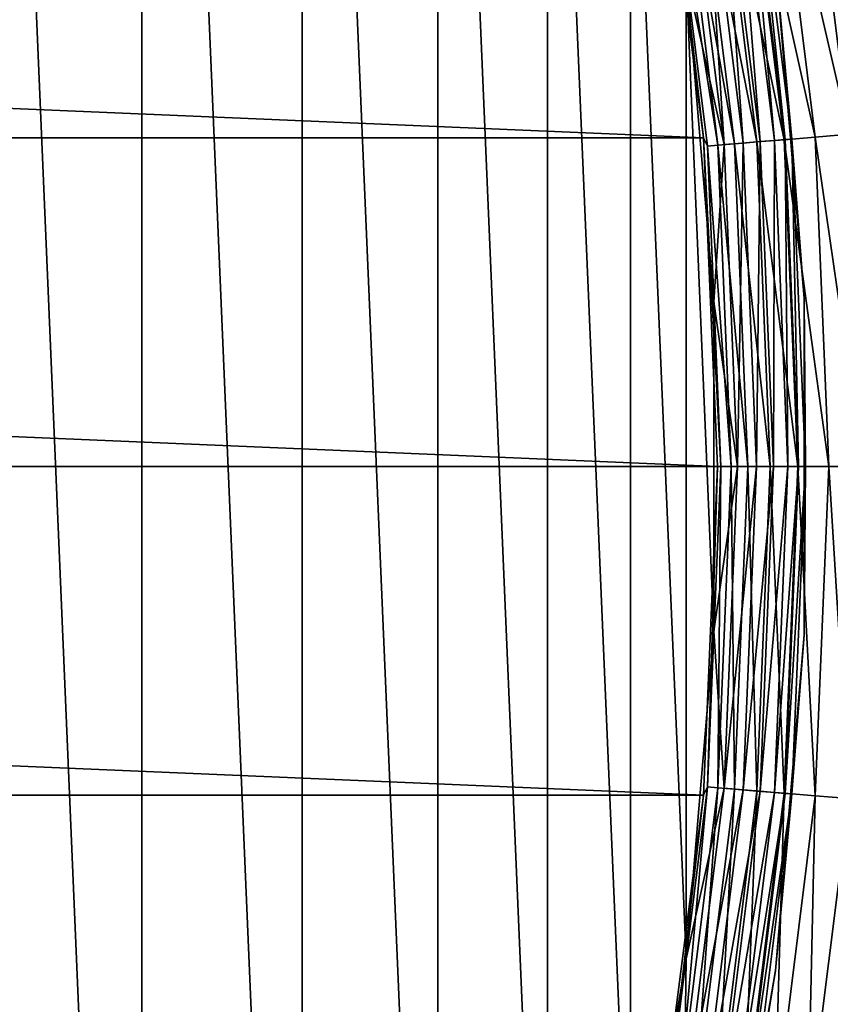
# Model space of a CAD drawing. Header units: millimetres. Extents: x -43.6 to 43.6, y -43.6 to 43.6.
# Tile 515 of 637: x 17.6 to 22.1, y -3 to 2.5. Entities that reach past the tile are written whole.
import ezdxf

# ---------------------------------------------------------------- set-up
doc = ezdxf.new("R2010")
doc.units = ezdxf.units.MM
doc.header["$LTSCALE"] = 52.148148
for name, color, linetype in [('125', 7, 'CONTINUOUS'), ('126', 7, 'CONTINUOUS'), ('130', 7, 'CONTINUOUS'), ('131', 7, 'CONTINUOUS'), ('135', 7, 'CONTINUOUS'), ('138', 7, 'CONTINUOUS'), ('139', 7, 'CONTINUOUS'), ('143', 7, 'CONTINUOUS'), ('144', 7, 'CONTINUOUS'), ('145', 7, 'CONTINUOUS')]:
    doc.layers.add(name, color=color, linetype=linetype)

msp = doc.modelspace()

# ---------------------------------------------------------------- linework, layer by layer
at = {"layer": '125', "color": 96, "linetype": 'Continuous', "true_color": 0x008000}
for points in [[(21.1907, 3.6335, -12.8785), (21.4225, 1.8233, -12.8785), (21.1907, 3.6335, -26.7285), (21.1907, 3.6335, -12.8785)], [(21.1907, 3.6335, -26.7285), (21.4225, 1.8233, -12.8785), (21.4225, 1.8233, -26.7285), (21.1907, 3.6335, -26.7285)], [(21.4225, 1.8233, -12.8785), (21.5, 0, -12.8785), (21.4225, 1.8233, -26.7285), (21.4225, 1.8233, -12.8785)], [(21.4225, 1.8233, -26.7285), (21.5, 0, -12.8785), (21.5, 0, -26.7285), (21.4225, 1.8233, -26.7285)]]:
    msp.add_3dface(points, dxfattribs=at)
at = {"layer": '126', "color": 96, "linetype": 'Continuous', "true_color": 0x008000}
for points in [[(21.5, 0, -26.7285), (21.5, 0, -12.8785), (21.4225, -1.8233, -12.8785), (21.5, 0, -26.7285)], [(21.5, 0, -26.7285), (21.4225, -1.8233, -12.8785), (21.4225, -1.8233, -26.7285), (21.5, 0, -26.7285)], [(21.4225, -1.8233, -12.8785), (21.1907, -3.6335, -12.8785), (21.4225, -1.8233, -26.7285), (21.4225, -1.8233, -12.8785)], [(21.4225, -1.8233, -26.7285), (21.1907, -3.6335, -12.8785), (21.1907, -3.6335, -26.7285), (21.4225, -1.8233, -26.7285)]]:
    msp.add_3dface(points, dxfattribs=at)
at = {"layer": '130', "color": 96, "linetype": 'Continuous', "true_color": 0x008000}
for points in [[(22.2299, 1.842, -11.8975), (21.8166, 3.6405, -11.9543), (22.0018, 3.6715, -11.8975), (22.2299, 1.842, -11.8975)], [(22.1932, 3.7028, -11.8785), (22.2299, 1.842, -11.8975), (22.0018, 3.6715, -11.8975), (22.1932, 3.7028, -11.8785)], [(21.4225, 1.8233, -12.8785), (21.1907, 3.6335, -12.8785), (21.2257, 3.5419, -12.6834), (21.4225, 1.8233, -12.8785)], [(21.8701, 1.8122, -12.0466), (21.4961, 3.5871, -12.171), (21.6458, 3.612, -12.0466), (21.8701, 1.8122, -12.0466)], [(22.0427, 1.8265, -11.9543), (21.6458, 3.612, -12.0466), (21.8166, 3.6405, -11.9543), (22.0427, 1.8265, -11.9543)], [(21.8701, 1.8122, -12.0466), (21.6458, 3.612, -12.0466), (22.0427, 1.8265, -11.9543), (21.8701, 1.8122, -12.0466)], [(22.0427, 1.8265, -11.9543), (21.8166, 3.6405, -11.9543), (22.2299, 1.842, -11.8975), (22.0427, 1.8265, -11.9543)], [(21.5025, 1.7817, -12.4957), (21.2257, 3.5419, -12.6834), (21.2819, 3.5513, -12.4957), (21.5025, 1.7817, -12.4957)], [(21.5947, 1.7894, -12.3226), (21.2819, 3.5513, -12.4957), (21.3732, 3.5666, -12.3226), (21.5947, 1.7894, -12.3226)], [(21.5025, 1.7817, -12.4957), (21.2819, 3.5513, -12.4957), (21.5947, 1.7894, -12.3226), (21.5025, 1.7817, -12.4957)], [(21.7189, 1.7997, -12.171), (21.3732, 3.5666, -12.3226), (21.4961, 3.5871, -12.171), (21.7189, 1.7997, -12.171)], [(21.5947, 1.7894, -12.3226), (21.3732, 3.5666, -12.3226), (21.7189, 1.7997, -12.171), (21.5947, 1.7894, -12.3226)], [(21.7189, 1.7997, -12.171), (21.4961, 3.5871, -12.171), (21.8701, 1.8122, -12.0466), (21.7189, 1.7997, -12.171)], [(21.4457, 1.777, -12.6834), (21.4225, 1.8233, -12.8785), (21.2257, 3.5419, -12.6834), (21.4457, 1.777, -12.6834)], [(21.4457, 1.777, -12.6834), (21.2257, 3.5419, -12.6834), (21.5025, 1.7817, -12.4957), (21.4457, 1.777, -12.6834)], [(21.5, 0, -12.8785), (21.4225, 1.8233, -12.8785), (21.5192, 0, -12.6834), (21.5, 0, -12.8785)], [(21.5192, 0, -12.6834), (21.4225, 1.8233, -12.8785), (21.4457, 1.777, -12.6834), (21.5192, 0, -12.6834)], [(21.9451, 0, -12.0466), (21.7189, 1.7997, -12.171), (21.8701, 1.8122, -12.0466), (21.9451, 0, -12.0466)], [(22.1182, 0, -11.9543), (21.8701, 1.8122, -12.0466), (22.0427, 1.8265, -11.9543), (22.1182, 0, -11.9543)], [(21.9451, 0, -12.0466), (21.8701, 1.8122, -12.0466), (22.1182, 0, -11.9543), (21.9451, 0, -12.0466)], [(22.3061, 0, -11.8975), (22.0427, 1.8265, -11.9543), (22.2299, 1.842, -11.8975), (22.3061, 0, -11.8975)], [(22.1182, 0, -11.9543), (22.0427, 1.8265, -11.9543), (22.3061, 0, -11.8975), (22.1182, 0, -11.9543)], [(21.5762, 0, -12.4957), (21.4457, 1.777, -12.6834), (21.5025, 1.7817, -12.4957), (21.5762, 0, -12.4957)], [(21.5192, 0, -12.6834), (21.4457, 1.777, -12.6834), (21.5762, 0, -12.4957), (21.5192, 0, -12.6834)], [(21.6687, 0, -12.3226), (21.5025, 1.7817, -12.4957), (21.5947, 1.7894, -12.3226), (21.6687, 0, -12.3226)], [(21.5762, 0, -12.4957), (21.5025, 1.7817, -12.4957), (21.6687, 0, -12.3226), (21.5762, 0, -12.4957)], [(21.7933, 0, -12.171), (21.5947, 1.7894, -12.3226), (21.7189, 1.7997, -12.171), (21.7933, 0, -12.171)], [(21.6687, 0, -12.3226), (21.5947, 1.7894, -12.3226), (21.7933, 0, -12.171), (21.6687, 0, -12.3226)], [(21.7933, 0, -12.171), (21.7189, 1.7997, -12.171), (21.9451, 0, -12.0466), (21.7933, 0, -12.171)]]:
    msp.add_3dface(points, dxfattribs=at)
at = {"layer": '131', "color": 96, "linetype": 'Continuous', "true_color": 0x008000}
for points in [[(21.4225, -1.8233, -12.8785), (21.5, 0, -12.8785), (21.4457, -1.777, -12.6834), (21.4225, -1.8233, -12.8785)], [(21.5, 0, -12.8785), (21.5192, 0, -12.6834), (21.4457, -1.777, -12.6834), (21.5, 0, -12.8785)], [(21.4457, -1.777, -12.6834), (21.5192, 0, -12.6834), (21.5025, -1.7817, -12.4957), (21.4457, -1.777, -12.6834)], [(21.5192, 0, -12.6834), (21.5762, 0, -12.4957), (21.5025, -1.7817, -12.4957), (21.5192, 0, -12.6834)], [(21.5025, -1.7817, -12.4957), (21.5762, 0, -12.4957), (21.5947, -1.7894, -12.3226), (21.5025, -1.7817, -12.4957)], [(21.5762, 0, -12.4957), (21.6687, 0, -12.3226), (21.5947, -1.7894, -12.3226), (21.5762, 0, -12.4957)], [(21.5947, -1.7894, -12.3226), (21.6687, 0, -12.3226), (21.7189, -1.7997, -12.171), (21.5947, -1.7894, -12.3226)], [(21.6687, 0, -12.3226), (21.7933, 0, -12.171), (21.7189, -1.7997, -12.171), (21.6687, 0, -12.3226)], [(21.7189, -1.7997, -12.171), (21.7933, 0, -12.171), (21.8701, -1.8122, -12.0466), (21.7189, -1.7997, -12.171)], [(21.7933, 0, -12.171), (21.9451, 0, -12.0466), (21.8701, -1.8122, -12.0466), (21.7933, 0, -12.171)], [(21.8701, -1.8122, -12.0466), (21.9451, 0, -12.0466), (22.0427, -1.8265, -11.9543), (21.8701, -1.8122, -12.0466)], [(21.9451, 0, -12.0466), (22.1182, 0, -11.9543), (22.0427, -1.8265, -11.9543), (21.9451, 0, -12.0466)], [(22.0427, -1.8265, -11.9543), (22.1182, 0, -11.9543), (22.2299, -1.842, -11.8975), (22.0427, -1.8265, -11.9543)], [(22.1182, 0, -11.9543), (22.3061, 0, -11.8975), (22.2299, -1.842, -11.8975), (22.1182, 0, -11.9543)], [(21.2257, -3.5419, -12.6834), (21.4225, -1.8233, -12.8785), (21.4457, -1.777, -12.6834), (21.2257, -3.5419, -12.6834)], [(21.2257, -3.5419, -12.6834), (21.4457, -1.777, -12.6834), (21.2819, -3.5513, -12.4957), (21.2257, -3.5419, -12.6834)], [(21.2819, -3.5513, -12.4957), (21.4457, -1.777, -12.6834), (21.5025, -1.7817, -12.4957), (21.2819, -3.5513, -12.4957)], [(21.2819, -3.5513, -12.4957), (21.5025, -1.7817, -12.4957), (21.3732, -3.5666, -12.3226), (21.2819, -3.5513, -12.4957)], [(21.3732, -3.5666, -12.3226), (21.5025, -1.7817, -12.4957), (21.5947, -1.7894, -12.3226), (21.3732, -3.5666, -12.3226)], [(21.3732, -3.5666, -12.3226), (21.5947, -1.7894, -12.3226), (21.4961, -3.5871, -12.171), (21.3732, -3.5666, -12.3226)], [(21.4961, -3.5871, -12.171), (21.5947, -1.7894, -12.3226), (21.7189, -1.7997, -12.171), (21.4961, -3.5871, -12.171)], [(21.4961, -3.5871, -12.171), (21.7189, -1.7997, -12.171), (21.6458, -3.612, -12.0466), (21.4961, -3.5871, -12.171)], [(21.6458, -3.612, -12.0466), (21.7189, -1.7997, -12.171), (21.8701, -1.8122, -12.0466), (21.6458, -3.612, -12.0466)], [(21.1907, -3.6335, -12.8785), (21.4225, -1.8233, -12.8785), (21.2257, -3.5419, -12.6834), (21.1907, -3.6335, -12.8785)], [(21.6458, -3.612, -12.0466), (21.8701, -1.8122, -12.0466), (21.8166, -3.6405, -11.9543), (21.6458, -3.612, -12.0466)], [(21.8166, -3.6405, -11.9543), (21.8701, -1.8122, -12.0466), (22.0427, -1.8265, -11.9543), (21.8166, -3.6405, -11.9543)], [(21.8166, -3.6405, -11.9543), (22.0427, -1.8265, -11.9543), (22.0018, -3.6715, -11.8975), (21.8166, -3.6405, -11.9543)], [(22.0018, -3.6715, -11.8975), (22.0427, -1.8265, -11.9543), (22.2299, -1.842, -11.8975), (22.0018, -3.6715, -11.8975)], [(22.1932, -3.7028, -11.8785), (22.0018, -3.6715, -11.8975), (22.2299, -1.842, -11.8975), (22.1932, -3.7028, -11.8785)]]:
    msp.add_3dface(points, dxfattribs=at)
at = {"layer": '135', "color": 96, "linetype": 'Continuous', "true_color": 0x008000}
for points in [[(18.3077, 11.2728, -7.4785), (17.2858, 12.7848, -7.4785), (18.3077, -11.2728, -7.4785), (18.3077, 11.2728, -7.4785)], [(18.3077, -11.2728, -7.4785), (17.2858, 12.7848, -7.4785), (17.2858, -12.7848, -7.4785), (18.3077, -11.2728, -7.4785)], [(19.1978, 9.6795, -7.4785), (18.3077, 11.2728, -7.4785), (19.1978, -9.6795, -7.4785), (19.1978, 9.6795, -7.4785)], [(19.1978, -9.6795, -7.4785), (18.3077, 11.2728, -7.4785), (18.3077, -11.2728, -7.4785), (19.1978, -9.6795, -7.4785)], [(19.9495, 8.0166, -7.4785), (19.1978, 9.6795, -7.4785), (19.9495, -8.0166, -7.4785), (19.9495, 8.0166, -7.4785)], [(19.9495, -8.0166, -7.4785), (19.1978, 9.6795, -7.4785), (19.1978, -9.6795, -7.4785), (19.9495, -8.0166, -7.4785)], [(20.5576, 6.2958, -7.4785), (19.9495, 8.0166, -7.4785), (20.5576, -6.2958, -7.4785), (20.5576, 6.2958, -7.4785)], [(20.5576, -6.2958, -7.4785), (19.9495, 8.0166, -7.4785), (19.9495, -8.0166, -7.4785), (20.5576, -6.2958, -7.4785)], [(21.0174, 4.5297, -7.4785), (20.5576, 6.2958, -7.4785), (21.0174, -4.5297, -7.4785), (21.0174, 4.5297, -7.4785)], [(21.0174, -4.5297, -7.4785), (20.5576, 6.2958, -7.4785), (20.5576, -6.2958, -7.4785), (21.0174, -4.5297, -7.4785)], [(21.3258, 2.731, -7.4785), (21.0174, 4.5297, -7.4785), (21.3258, -2.731, -7.4785), (21.3258, 2.731, -7.4785)], [(21.3258, -2.731, -7.4785), (21.0174, 4.5297, -7.4785), (21.0174, -4.5297, -7.4785), (21.3258, -2.731, -7.4785)], [(21.4806, 0.9125, -7.4785), (21.3258, 2.731, -7.4785), (21.4806, -0.9125, -7.4785), (21.4806, 0.9125, -7.4785)], [(21.4806, -0.9125, -7.4785), (21.3258, 2.731, -7.4785), (21.3258, -2.731, -7.4785), (21.4806, -0.9125, -7.4785)]]:
    msp.add_3dface(points, dxfattribs=at)
at = {"layer": '138', "color": 96, "linetype": 'Continuous', "true_color": 0x008000}
for points in [[(21.8218, 2.7944, -7.9785), (21.9802, 0.9337, -7.9785), (21.8218, 2.7944, -8.9785), (21.8218, 2.7944, -7.9785)], [(21.8218, 2.7944, -8.9785), (21.9802, 0.9337, -7.9785), (21.9802, 0.9337, -8.9785), (21.8218, 2.7944, -8.9785)], [(21.9802, 0.9337, -7.9785), (21.9802, -0.9337, -7.9785), (21.9802, 0.9337, -8.9785), (21.9802, 0.9337, -7.9785)], [(21.9802, 0.9337, -8.9785), (21.9802, -0.9337, -7.9785), (21.9802, -0.9337, -8.9785), (21.9802, 0.9337, -8.9785)], [(21.9802, -0.9337, -7.9785), (21.8218, -2.7944, -7.9785), (21.9802, -0.9337, -8.9785), (21.9802, -0.9337, -7.9785)], [(21.9802, -0.9337, -8.9785), (21.8218, -2.7944, -7.9785), (21.8218, -2.7944, -8.9785), (21.9802, -0.9337, -8.9785)], [(21.8218, -2.7944, -7.9785), (21.5062, -4.6349, -7.9785), (21.8218, -2.7944, -8.9785), (21.8218, -2.7944, -7.9785)], [(21.8218, -2.7944, -8.9785), (21.5062, -4.6349, -7.9785), (21.5062, -4.6349, -8.9785), (21.8218, -2.7944, -8.9785)]]:
    msp.add_3dface(points, dxfattribs=at)
at = {"layer": '139', "color": 96, "linetype": 'Continuous', "true_color": 0x008000}
for points in [[(21.816, 1.8077, -7.6666), (21.6511, 3.6129, -7.7615), (21.5922, 3.6031, -7.6666), (21.816, 1.8077, -7.6666)], [(21.8755, 1.8127, -7.7615), (21.6876, 3.619, -7.8673), (21.6511, 3.6129, -7.7615), (21.8755, 1.8127, -7.7615)], [(21.8755, 1.8127, -7.7615), (21.6511, 3.6129, -7.7615), (21.816, 1.8077, -7.6666), (21.8755, 1.8127, -7.7615)], [(21.9124, 1.8157, -7.8673), (21.8218, 2.7944, -7.9785), (21.6876, 3.619, -7.8673), (21.9124, 1.8157, -7.8673)], [(21.9124, 1.8157, -7.8673), (21.6876, 3.619, -7.8673), (21.8755, 1.8127, -7.7615), (21.9124, 1.8157, -7.8673)], [(21.5369, 1.7846, -7.4909), (21.4204, 3.5744, -7.5278), (21.316, 3.557, -7.4909), (21.5369, 1.7846, -7.4909)], [(21.3258, 2.731, -7.4785), (21.5369, 1.7846, -7.4909), (21.316, 3.557, -7.4909), (21.3258, 2.731, -7.4785)], [(21.6424, 1.7933, -7.5278), (21.514, 3.5901, -7.5874), (21.4204, 3.5744, -7.5278), (21.6424, 1.7933, -7.5278)], [(21.6424, 1.7933, -7.5278), (21.4204, 3.5744, -7.5278), (21.5369, 1.7846, -7.4909), (21.6424, 1.7933, -7.5278)], [(21.737, 1.8012, -7.5874), (21.5922, 3.6031, -7.6666), (21.514, 3.5901, -7.5874), (21.737, 1.8012, -7.5874)], [(21.737, 1.8012, -7.5874), (21.514, 3.5901, -7.5874), (21.6424, 1.7933, -7.5278), (21.737, 1.8012, -7.5874)], [(21.816, 1.8077, -7.6666), (21.5922, 3.6031, -7.6666), (21.737, 1.8012, -7.5874), (21.816, 1.8077, -7.6666)], [(21.9802, 0.9337, -7.9785), (21.8218, 2.7944, -7.9785), (21.9124, 1.8157, -7.8673), (21.9802, 0.9337, -7.9785)], [(21.3258, 2.731, -7.4785), (21.4806, 0.9125, -7.4785), (21.5369, 1.7846, -7.4909), (21.3258, 2.731, -7.4785)], [(21.8115, 0, -7.5874), (21.816, 1.8077, -7.6666), (21.737, 1.8012, -7.5874), (21.8115, 0, -7.5874)], [(21.8908, 0, -7.6666), (21.816, 1.8077, -7.6666), (21.8115, 0, -7.5874), (21.8908, 0, -7.6666)], [(21.8908, 0, -7.6666), (21.8755, 1.8127, -7.7615), (21.816, 1.8077, -7.6666), (21.8908, 0, -7.6666)], [(21.9504, 0, -7.7615), (21.9124, 1.8157, -7.8673), (21.8755, 1.8127, -7.7615), (21.9504, 0, -7.7615)], [(21.9504, 0, -7.7615), (21.8755, 1.8127, -7.7615), (21.8908, 0, -7.6666), (21.9504, 0, -7.7615)], [(21.9875, 0, -7.8673), (21.9802, 0.9337, -7.9785), (21.9124, 1.8157, -7.8673), (21.9875, 0, -7.8673)], [(21.9875, 0, -7.8673), (21.9124, 1.8157, -7.8673), (21.9504, 0, -7.7615), (21.9875, 0, -7.8673)], [(21.4806, 0.9125, -7.4785), (21.6107, 0, -7.4909), (21.5369, 1.7846, -7.4909), (21.4806, 0.9125, -7.4785)], [(21.6107, 0, -7.4909), (21.6424, 1.7933, -7.5278), (21.5369, 1.7846, -7.4909), (21.6107, 0, -7.4909)], [(21.7165, 0, -7.5278), (21.6424, 1.7933, -7.5278), (21.6107, 0, -7.4909), (21.7165, 0, -7.5278)], [(21.7165, 0, -7.5278), (21.737, 1.8012, -7.5874), (21.6424, 1.7933, -7.5278), (21.7165, 0, -7.5278)], [(21.8115, 0, -7.5874), (21.737, 1.8012, -7.5874), (21.7165, 0, -7.5278), (21.8115, 0, -7.5874)], [(21.9802, -0.9337, -7.9785), (21.9802, 0.9337, -7.9785), (21.9875, 0, -7.8673), (21.9802, -0.9337, -7.9785)], [(21.4806, 0.9125, -7.4785), (21.4806, -0.9125, -7.4785), (21.6107, 0, -7.4909), (21.4806, 0.9125, -7.4785)], [(21.4806, -0.9125, -7.4785), (21.5369, -1.7846, -7.4909), (21.6107, 0, -7.4909), (21.4806, -0.9125, -7.4785)], [(21.6424, -1.7933, -7.5278), (21.7165, 0, -7.5278), (21.5369, -1.7846, -7.4909), (21.6424, -1.7933, -7.5278)], [(21.5369, -1.7846, -7.4909), (21.7165, 0, -7.5278), (21.6107, 0, -7.4909), (21.5369, -1.7846, -7.4909)], [(21.737, -1.8012, -7.5874), (21.8115, 0, -7.5874), (21.6424, -1.7933, -7.5278), (21.737, -1.8012, -7.5874)], [(21.6424, -1.7933, -7.5278), (21.8115, 0, -7.5874), (21.7165, 0, -7.5278), (21.6424, -1.7933, -7.5278)], [(21.816, -1.8077, -7.6666), (21.8908, 0, -7.6666), (21.737, -1.8012, -7.5874), (21.816, -1.8077, -7.6666)], [(21.737, -1.8012, -7.5874), (21.8908, 0, -7.6666), (21.8115, 0, -7.5874), (21.737, -1.8012, -7.5874)], [(21.8755, -1.8127, -7.7615), (21.9504, 0, -7.7615), (21.816, -1.8077, -7.6666), (21.8755, -1.8127, -7.7615)], [(21.816, -1.8077, -7.6666), (21.9504, 0, -7.7615), (21.8908, 0, -7.6666), (21.816, -1.8077, -7.6666)], [(21.9124, -1.8157, -7.8673), (21.9875, 0, -7.8673), (21.8755, -1.8127, -7.7615), (21.9124, -1.8157, -7.8673)], [(21.8755, -1.8127, -7.7615), (21.9875, 0, -7.8673), (21.9504, 0, -7.7615), (21.8755, -1.8127, -7.7615)], [(21.9124, -1.8157, -7.8673), (21.9802, -0.9337, -7.9785), (21.9875, 0, -7.8673), (21.9124, -1.8157, -7.8673)], [(21.4806, -0.9125, -7.4785), (21.3258, -2.731, -7.4785), (21.5369, -1.7846, -7.4909), (21.4806, -0.9125, -7.4785)], [(21.8218, -2.7944, -7.9785), (21.9802, -0.9337, -7.9785), (21.9124, -1.8157, -7.8673), (21.8218, -2.7944, -7.9785)], [(21.3258, -2.731, -7.4785), (21.316, -3.557, -7.4909), (21.5369, -1.7846, -7.4909), (21.3258, -2.731, -7.4785)], [(21.316, -3.557, -7.4909), (21.6424, -1.7933, -7.5278), (21.5369, -1.7846, -7.4909), (21.316, -3.557, -7.4909)], [(21.4204, -3.5744, -7.5278), (21.6424, -1.7933, -7.5278), (21.316, -3.557, -7.4909), (21.4204, -3.5744, -7.5278)], [(21.4204, -3.5744, -7.5278), (21.737, -1.8012, -7.5874), (21.6424, -1.7933, -7.5278), (21.4204, -3.5744, -7.5278)], [(21.514, -3.5901, -7.5874), (21.737, -1.8012, -7.5874), (21.4204, -3.5744, -7.5278), (21.514, -3.5901, -7.5874)], [(21.514, -3.5901, -7.5874), (21.816, -1.8077, -7.6666), (21.737, -1.8012, -7.5874), (21.514, -3.5901, -7.5874)], [(21.5922, -3.6031, -7.6666), (21.816, -1.8077, -7.6666), (21.514, -3.5901, -7.5874), (21.5922, -3.6031, -7.6666)], [(21.5922, -3.6031, -7.6666), (21.8755, -1.8127, -7.7615), (21.816, -1.8077, -7.6666), (21.5922, -3.6031, -7.6666)], [(21.6511, -3.6129, -7.7615), (21.8755, -1.8127, -7.7615), (21.5922, -3.6031, -7.6666), (21.6511, -3.6129, -7.7615)], [(21.6511, -3.6129, -7.7615), (21.9124, -1.8157, -7.8673), (21.8755, -1.8127, -7.7615), (21.6511, -3.6129, -7.7615)], [(21.6876, -3.619, -7.8673), (21.9124, -1.8157, -7.8673), (21.6511, -3.6129, -7.7615), (21.6876, -3.619, -7.8673)], [(21.6876, -3.619, -7.8673), (21.8218, -2.7944, -7.9785), (21.9124, -1.8157, -7.8673), (21.6876, -3.619, -7.8673)], [(21.3258, -2.731, -7.4785), (21.0174, -4.5297, -7.4785), (21.316, -3.557, -7.4909), (21.3258, -2.731, -7.4785)], [(21.5062, -4.6349, -7.9785), (21.8218, -2.7944, -7.9785), (21.6876, -3.619, -7.8673), (21.5062, -4.6349, -7.9785)]]:
    msp.add_3dface(points, dxfattribs=at)
at = {"layer": '143', "color": 9, "linetype": 'Continuous', "true_color": 0xc2bdad}
for points in [[(-21.1907, 3.6335, -75.5285), (21.4225, 1.8233, -75.5285), (-21.4225, 1.8233, -75.5285), (-21.1907, 3.6335, -75.5285)], [(21.1907, 3.6335, -75.5285), (21.4225, 1.8233, -75.5285), (-21.1907, 3.6335, -75.5285), (21.1907, 3.6335, -75.5285)], [(21.5, 0, -75.5285), (-21.5, 0, -75.5285), (-21.4225, 1.8233, -75.5285), (21.5, 0, -75.5285)], [(21.4225, 1.8233, -75.5285), (21.5, 0, -75.5285), (-21.4225, 1.8233, -75.5285), (21.4225, 1.8233, -75.5285)], [(-21.4225, -1.8233, -75.5285), (-21.5, 0, -75.5285), (21.4225, -1.8233, -75.5285), (-21.4225, -1.8233, -75.5285)], [(21.4225, -1.8233, -75.5285), (-21.5, 0, -75.5285), (21.5, 0, -75.5285), (21.4225, -1.8233, -75.5285)], [(-21.1907, -3.6335, -75.5285), (-21.4225, -1.8233, -75.5285), (21.1907, -3.6335, -75.5285), (-21.1907, -3.6335, -75.5285)], [(21.1907, -3.6335, -75.5285), (-21.4225, -1.8233, -75.5285), (21.4225, -1.8233, -75.5285), (21.1907, -3.6335, -75.5285)]]:
    msp.add_3dface(points, dxfattribs=at)
at = {"layer": '144', "color": 9, "linetype": 'Continuous', "true_color": 0xc2bdad}
for points in [[(21.4225, 1.8233, -75.5285), (21.1907, 3.6335, -75.5285), (21.4225, 1.8233, -26.6285), (21.4225, 1.8233, -75.5285)], [(21.4225, 1.8233, -26.6285), (21.1907, 3.6335, -75.5285), (21.1907, 3.6335, -26.6285), (21.4225, 1.8233, -26.6285)], [(21.5, 0, -75.5285), (21.4225, 1.8233, -75.5285), (21.5, 0, -26.6285), (21.5, 0, -75.5285)], [(21.5, 0, -26.6285), (21.4225, 1.8233, -75.5285), (21.4225, 1.8233, -26.6285), (21.5, 0, -26.6285)]]:
    msp.add_3dface(points, dxfattribs=at)
at = {"layer": '145', "color": 9, "linetype": 'Continuous', "true_color": 0xc2bdad}
for points in [[(21.4225, -1.8233, -75.5285), (21.5, 0, -75.5285), (21.4225, -1.8233, -26.6285), (21.4225, -1.8233, -75.5285)], [(21.5, 0, -75.5285), (21.5, 0, -26.6285), (21.4225, -1.8233, -26.6285), (21.5, 0, -75.5285)], [(21.1907, -3.6335, -75.5285), (21.4225, -1.8233, -75.5285), (21.1907, -3.6335, -26.6285), (21.1907, -3.6335, -75.5285)], [(21.1907, -3.6335, -26.6285), (21.4225, -1.8233, -75.5285), (21.4225, -1.8233, -26.6285), (21.1907, -3.6335, -26.6285)]]:
    msp.add_3dface(points, dxfattribs=at)

doc.saveas('drawing.dxf')
